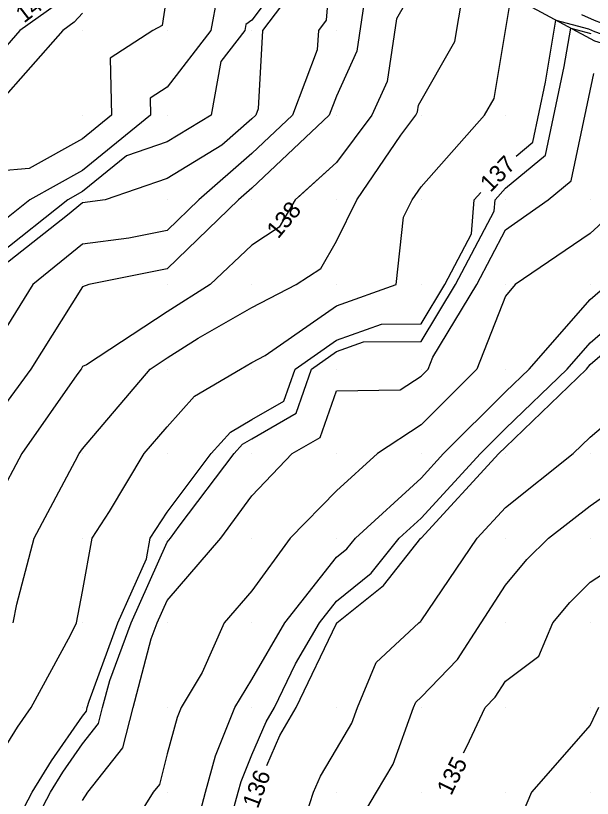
# Model space of a CAD drawing. Extents: x 2354170 to 2357230, y 866100 to 868290.
# Drawn here: x 2355492.1 to 2355560.2, y 867079.3 to 867171.8 of the extents above; entities that cross this region are included whole.
import ezdxf

# ---------------------------------------------------------------- set-up
doc = ezdxf.new("R2010")
doc.units = 0
for name, color, linetype in [('Default', 7, 'Continuous'), ('DTM Contours Major', 7, 'Continuous'), ('DTM Contours Major Text', 7, 'Continuous'), ('DTM Contours Minor', 7, 'Continuous'), ('Exist DTM QL2 LIDAR Elevation Point', 7, 'Continuous'), ('PH Exist DTM Breakline', 7, 'Continuous')]:
    doc.layers.add(name, color=color, linetype=linetype)

msp = doc.modelspace()

# ---------------------------------------------------------------- linework, layer by layer
at = {"layer": 'Default'}
for points in [[(2355529.789, 867186.246), (2355528.169, 867186.023), (2355525.605, 867182.396), (2355524.994, 867174.996), (2355521.249, 867170.013), (2355520.726, 867160.761), (2355520.443, 867160.012), (2355519.977, 867159.574), (2355516.433, 867156.468), (2355509.977, 867152.543), (2355502.638, 867150.012), (2355499.977, 867149.665), (2355498.175, 867148.21), (2355489.977, 867141.718), (2355487.944, 867140.012), (2355486.859, 867136.894), (2355483.435, 867130.012), (2355480.028, 867120.063), (2355480.004, 867120.012), (2355479.977, 867119.94), (2355476.69, 867110.731)], [(2355529.827, 867184.183), (2355528.758, 867171.232), (2355527.841, 867170.013), (2355527.713, 867167.748), (2355524.79, 867160.012), (2355519.977, 867155.481), (2355513.736, 867150.012), (2355509.977, 867146.368), (2355505.437, 867145.472), (2355499.977, 867144.76), (2355494.097, 867140.012), (2355489.977, 867133.372)], [(2355534.475, 867181.639), (2355532.4, 867167.59), (2355529.978, 867162.239), (2355529.136, 867160.012), (2355519.977, 867151.388), (2355518.407, 867150.012), (2355509.977, 867141.84), (2355500.717, 867140.012), (2355499.977, 867139.709), (2355493.871, 867130.012), (2355489.977, 867124.718)], [(2355604.119, 867167.789), (2355601.896, 867167.229), (2355599.178, 867167.244), (2355596.27, 867167.166), (2355588.713, 867167.896), (2355585.057, 867167.805), (2355573.163, 867169.814), (2355570.287, 867171.142), (2355563.759, 867172.603), (2355560.391, 867173.884), (2355557.276, 867175.295), (2355540.092, 867179.748), (2355539.359, 867175.394), (2355537.078, 867171.41), (2355535.984, 867164.006), (2355534.176, 867160.012), (2355529.978, 867154.41), (2355525.326, 867150.218)], [(2355551.207, 867155.179), (2355553.184, 867156.806), (2355554.681, 867163.909), (2355555.915, 867171.229), (2355559.791, 867170.225), (2355560.493, 867169.906), (2355561.253, 867169.617), (2355570.411, 867167.567), (2355571.366, 867167.126), (2355586.395, 867164.587), (2355588.373, 867164.636), (2355592.46, 867164.241), (2355598.356, 867164.4), (2355603.867, 867164.368), (2355615.739, 867167.364), (2355617.726, 867167.693), (2355625.777, 867171.422), (2355627.845, 867172.272), (2355632.403, 867174.984), (2355634.479, 867177.583)], [(2355491.762, 867100.012), (2355492.194, 867102.229), (2355494.26, 867110.012), (2355499.108, 867119.142), (2355499.573, 867120.012), (2355499.977, 867120.592), (2355507.968, 867130.012), (2355509.977, 867131.338), (2355513.641, 867133.676), (2355519.977, 867137.272), (2355525.236, 867140.012), (2355528.117, 867141.873), (2355529.978, 867145.102), (2355532.38, 867150.012), (2355537.604, 867157.639), (2355539.383, 867160.012), (2355539.568, 867160.422), (2355539.68, 867161.181), (2355543.983, 867168.696), (2355545.366, 867176.908)], [(2355509.977, 867174.526), (2355509.37, 867170.62), (2355508.264, 867170.013), (2355503.242, 867166.747), (2355503.409, 867160.012), (2355499.977, 867157.23), (2355493.668, 867153.703), (2355489.977, 867153.408)], [(2355515.903, 867174.087), (2355515.128, 867170.013), (2355509.977, 867163.32), (2355507.973, 867162.017), (2355508.023, 867160.012), (2355499.977, 867153.489), (2355493.758, 867150.012), (2355489.977, 867147.018)], [(2355489.977, 867083.971), (2355492.283, 867087.706), (2355493.887, 867090.012), (2355498.539, 867098.574), (2355499.253, 867100.012), (2355499.977, 867103.726), (2355501.102, 867110.012), (2355503.143, 867113.178), (2355507.248, 867120.012), (2355509.977, 867123.195), (2355513.195, 867126.795), (2355518.633, 867130.012), (2355519.977, 867130.775), (2355521.571, 867131.606), (2355529.978, 867137.498), (2355537.053, 867140.012), (2355537.918, 867147.953), (2355538.926, 867150.012), (2355539.978, 867151.548), (2355547.47, 867160.012), (2355548.607, 867161.998), (2355550.64, 867174.068)], [(2355499.977, 867172.057), (2355498.999, 867170.991), (2355497.628, 867170.013), (2355489.977, 867161.335)], [(2355558.953, 867171.915), (2355560.459, 867171.232), (2355562.088, 867170.613), (2355570.37, 867168.758), (2355571.965, 867168.022), (2355585.949, 867165.66), (2355588.486, 867165.723), (2355593.73, 867165.216), (2355598.63, 867165.348), (2355603.21, 867165.322), (2355613.077, 867167.812), (2355617.782, 867168.59), (2355625.128, 867171.992)], [(2355499.977, 867079.012), (2355500.598, 867080.011), (2355504.739, 867085.25), (2355505.953, 867090.012), (2355508.093, 867098.127), (2355508.791, 867100.012), (2355509.977, 867102.664), (2355516.335, 867110.012), (2355519.977, 867115.015), (2355524.758, 867120.012), (2355528.071, 867121.919), (2355529.978, 867127.419), (2355537.512, 867127.547), (2355539.978, 867129.177), (2355540.814, 867130.012), (2355541.362, 867131.397), (2355546.566, 867140.012), (2355549.978, 867146.449), (2355555.024, 867150.012), (2355557.741, 867152.249), (2355560.411, 867164.915)], [(2355521.736, 867083.175), (2355523.281, 867086.708), (2355525.207, 867090.012), (2355529.978, 867099.949), (2355529.996, 867099.993), (2355530.016, 867100.012), (2355535.544, 867104.446), (2355539.974, 867110.012), (2355539.978, 867110.015), (2355549.193, 867120.012), (2355549.978, 867120.796), (2355559.517, 867130.012), (2355559.978, 867130.537), (2355563.942, 867133.976), (2355569.978, 867139.118), (2355571.034, 867140.012), (2355579.978, 867148.94), (2355580.459, 867149.532), (2355581.052, 867150.012), (2355580.847, 867151.533), (2355579.815, 867158.142), (2355581.208, 867158.294)], [(2355544.989, 867084.646), (2355545.378, 867085.412), (2355547.567, 867090.012), (2355548.756, 867091.234), (2355549.978, 867093.133), (2355553.909, 867096.08), (2355555.568, 867100.012), (2355557.555, 867102.435), (2355559.978, 867104.81), (2355563.106, 867106.884), (2355565.519, 867110.012), (2355569.978, 867113.183), (2355577.366, 867120.012), (2355579.978, 867122.845), (2355587.537, 867130.012), (2355588.89, 867131.1), (2355589.978, 867132.228), (2355595.417, 867140.881), (2355594.877, 867144.767), (2355597.601, 867151.586), (2355596.328, 867154.122), (2355600.304, 867155.783), (2355605.205, 867156.351)], [(2355491.563, 867074.694), (2355492.632, 867077.357), (2355494.015, 867080.011), (2355496.291, 867083.698), (2355499.977, 867088.999), (2355500.424, 867089.565), (2355500.538, 867090.012), (2355500.739, 867090.774), (2355504.16, 867100.012), (2355507.546, 867107.581), (2355507.981, 867110.012), (2355509.977, 867113.108), (2355515.192, 867120.012), (2355517.451, 867122.539), (2355519.977, 867124.034), (2355523.772, 867126.218), (2355525.087, 867130.012), (2355529.978, 867133.44), (2355535.295, 867135.329), (2355539.978, 867135.359), (2355542.788, 867140.012), (2355545.959, 867145.993), (2355546.245, 867150.012), (2355547.032, 867150.888)], [(2355564.302, 867150.012), (2355559.978, 867146.033), (2355551.093, 867140.012), (2355549.978, 867138.605), (2355546.574, 867130.012), (2355539.978, 867123.425), (2355534.817, 867120.012), (2355529.978, 867115.622), (2355524.526, 867110.012), (2355519.977, 867103.801), (2355516.704, 867100.012), (2355514.128, 867094.162), (2355511.611, 867090.012), (2355511.143, 867088.846), (2355509.977, 867084.559), (2355509.053, 867080.936), (2355508.322, 867080.011), (2355505.611, 867075.645)], [(2355521.592, 867145.71), (2355519.977, 867144.667), (2355515.055, 867140.012), (2355509.977, 867136.772), (2355500.455, 867130.49), (2355499.977, 867130.294), (2355499.8, 867130.012), (2355499.306, 867129.341), (2355492.797, 867120.012), (2355489.977, 867114.741), (2355488.433, 867110.012), (2355487.655, 867107.69), (2355486.162, 867100.012), (2355483.766, 867093.801), (2355482.437, 867090.012), (2355479.977, 867084.069), (2355478.747, 867081.242), (2355478.385, 867080.011), (2355477.615, 867072.373), (2355476.946, 867070.011), (2355473.032, 867063.067), (2355473.023, 867063.052)], [(2355513.544, 867076.444), (2355514.515, 867080.011), (2355515.683, 867084.306), (2355517.974, 867090.012), (2355519.977, 867093.316), (2355523.882, 867100.012), (2355529.978, 867107.763), (2355531.225, 867108.764), (2355532.219, 867110.012), (2355539.978, 867117.122), (2355542.641, 867120.012), (2355549.978, 867127.336), (2355552.748, 867130.012), (2355559.978, 867138.242), (2355562.018, 867140.012)], [(2355525.976, 867076.01), (2355527.283, 867080.011), (2355528.103, 867081.886), (2355529.978, 867085.101), (2355531.805, 867088.184), (2355532.461, 867090.012), (2355534.67, 867095.319), (2355539.717, 867100.012), (2355539.862, 867100.128), (2355539.978, 867100.273), (2355546.611, 867110.012), (2355549.978, 867113.668), (2355557.942, 867120.012), (2355559.978, 867121.956), (2355569.413, 867130.012)], [(2355529.978, 867072.031), (2355534.72, 867080.011), (2355536.677, 867083.313), (2355539.081, 867090.012), (2355539.345, 867090.644), (2355539.978, 867091.233), (2355544.307, 867095.682), (2355547.091, 867100.012), (2355549.978, 867104.461), (2355552.479, 867107.511), (2355555.03, 867110.012), (2355559.978, 867113.848), (2355568.802, 867120.012)], [(2355560.946, 867090.012), (2355559.978, 867087.936), (2355553.039, 867080.011), (2355549.978, 867072.772)]]:
    msp.add_lwpolyline(points, dxfattribs=at)
at = {"layer": 'DTM Contours Major'}
for points in [[(2355499.105, 867175.504), (2355496.894, 867173.096), (2355492.574, 867170.013), (2355489.977, 867167.067), (2355487.469, 867162.52), (2355479.977, 867160.266), (2355479.82, 867160.17), (2355479.706, 867160.012), (2355479.334, 867159.369), (2355475.084, 867150.012), (2355472.763, 867147.226), (2355471.599, 867140.012), (2355471.338, 867138.651), (2355469.977, 867130.283), (2355469.925, 867130.064), (2355469.935, 867130.012), (2355468.975, 867121.014), (2355468.339, 867120.012), (2355459.977, 867111.849), (2355457.852, 867110.012), (2355455.973, 867106.008), (2355453.108, 867100.012), (2355451.755, 867093.955)], [(2355544.989, 867084.646), (2355545.378, 867085.412), (2355547.567, 867090.012), (2355548.756, 867091.234), (2355549.978, 867093.133), (2355553.909, 867096.08), (2355555.568, 867100.012), (2355557.555, 867102.435), (2355559.978, 867104.81), (2355563.106, 867106.884), (2355565.519, 867110.012), (2355569.978, 867113.183), (2355577.366, 867120.012), (2355579.978, 867122.845), (2355587.537, 867130.012), (2355588.89, 867131.1), (2355589.978, 867132.228), (2355595.417, 867140.881), (2355594.877, 867144.767), (2355597.601, 867151.586), (2355596.328, 867154.122), (2355600.304, 867155.783), (2355605.205, 867156.351)]]:
    msp.add_lwpolyline(points, dxfattribs=at)
at = {"layer": 'DTM Contours Minor'}
for points in [[(2355523.74, 867176.25), (2355519.977, 867171.244), (2355519.269, 867170.721), (2355519.134, 867170.013), (2355516.316, 867166.351), (2355515.157, 867160.012), (2355509.977, 867156.863), (2355505.17, 867155.206), (2355499.977, 867150.995), (2355498.22, 867150.012), (2355489.977, 867143.485)], [(2355539.359, 867175.394), (2355537.078, 867171.41), (2355535.984, 867164.006), (2355534.176, 867160.012), (2355529.978, 867154.41), (2355525.097, 867150.012), (2355523.225, 867146.765), (2355519.977, 867144.667), (2355515.055, 867140.012), (2355509.977, 867136.772), (2355500.455, 867130.49), (2355499.977, 867130.294), (2355499.8, 867130.012), (2355499.306, 867129.341), (2355492.797, 867120.012), (2355489.977, 867114.741), (2355488.433, 867110.012), (2355487.655, 867107.69), (2355486.162, 867100.012), (2355483.766, 867093.801), (2355482.795, 867091.033)], [(2355494.052, 867075.936), (2355496.176, 867080.011), (2355497.627, 867082.362), (2355499.977, 867085.742), (2355501.862, 867088.126), (2355502.343, 867090.012), (2355503.19, 867093.225), (2355505.704, 867100.012), (2355509.977, 867109.565), (2355510.364, 867110.012), (2355511.399, 867111.434), (2355517.878, 867120.012), (2355518.869, 867121.12), (2355519.977, 867121.776), (2355525.205, 867124.785), (2355527.017, 867130.012), (2355529.978, 867132.087), (2355533.197, 867133.231), (2355539.978, 867133.274), (2355544.047, 867140.012), (2355548.638, 867148.673), (2355548.734, 867150.012), (2355549.978, 867151.397), (2355554.703, 867155.287), (2355556.91, 867165.755), (2355557.673, 867170.282), (2355560.028, 867169.672)], [(2355516.571, 867073.418), (2355518.365, 867080.011), (2355518.71, 867081.279), (2355519.977, 867084.436), (2355521.674, 867088.315), (2355522.663, 867090.012), (2355525.142, 867095.176), (2355527.962, 867100.012), (2355529.978, 867102.575), (2355534.104, 867105.885), (2355537.389, 867110.012), (2355539.978, 867112.384), (2355547.009, 867120.012), (2355549.978, 867122.976), (2355557.261, 867130.012), (2355559.978, 867133.105), (2355567.938, 867140.012)]]:
    msp.add_lwpolyline(points, dxfattribs=at)
at = {"layer": 'Exist DTM QL2 LIDAR Elevation Point'}
for p, q in [((2355499.977, 867170.013), (2355499.977, 867170.013)), ((2355509.977, 867170.013), (2355509.977, 867170.013)), ((2355519.977, 867170.013), (2355519.977, 867170.013)), ((2355529.978, 867170.013), (2355529.978, 867170.013)), ((2355499.977, 867160.012), (2355499.977, 867160.012)), ((2355509.977, 867160.012), (2355509.977, 867160.012)), ((2355519.977, 867160.012), (2355519.977, 867160.012)), ((2355529.978, 867160.012), (2355529.978, 867160.012)), ((2355539.978, 867160.012), (2355539.978, 867160.012)), ((2355549.978, 867160.012), (2355549.978, 867160.012)), ((2355499.977, 867150.012), (2355499.977, 867150.012)), ((2355509.977, 867150.012), (2355509.977, 867150.012)), ((2355519.977, 867150.012), (2355519.977, 867150.012)), ((2355529.978, 867150.012), (2355529.978, 867150.012)), ((2355539.978, 867150.012), (2355539.978, 867150.012)), ((2355549.978, 867150.012), (2355549.978, 867150.012)), ((2355559.978, 867150.012), (2355559.978, 867150.012)), ((2355499.977, 867140.012), (2355499.977, 867140.012)), ((2355509.977, 867140.012), (2355509.977, 867140.012)), ((2355519.977, 867140.012), (2355519.977, 867140.012)), ((2355529.978, 867140.012), (2355529.978, 867140.012)), ((2355539.978, 867140.012), (2355539.978, 867140.012)), ((2355549.978, 867140.012), (2355549.978, 867140.012)), ((2355559.978, 867140.012), (2355559.978, 867140.012)), ((2355499.977, 867130.012), (2355499.977, 867130.012)), ((2355509.977, 867130.012), (2355509.977, 867130.012)), ((2355519.977, 867130.012), (2355519.977, 867130.012)), ((2355529.978, 867130.012), (2355529.978, 867130.012)), ((2355539.978, 867130.012), (2355539.978, 867130.012)), ((2355549.978, 867130.012), (2355549.978, 867130.012)), ((2355559.978, 867130.012), (2355559.978, 867130.012)), ((2355499.977, 867120.012), (2355499.977, 867120.012)), ((2355509.977, 867120.012), (2355509.977, 867120.012)), ((2355519.977, 867120.012), (2355519.977, 867120.012)), ((2355529.978, 867120.012), (2355529.978, 867120.012)), ((2355539.978, 867120.012), (2355539.978, 867120.012)), ((2355549.978, 867120.012), (2355549.978, 867120.012)), ((2355559.978, 867120.012), (2355559.978, 867120.012)), ((2355499.977, 867110.012), (2355499.977, 867110.012)), ((2355509.977, 867110.012), (2355509.977, 867110.012)), ((2355519.977, 867110.012), (2355519.977, 867110.012)), ((2355529.978, 867110.012), (2355529.978, 867110.012)), ((2355539.978, 867110.012), (2355539.978, 867110.012)), ((2355549.978, 867110.012), (2355549.978, 867110.012)), ((2355559.978, 867110.012), (2355559.978, 867110.012)), ((2355499.977, 867100.012), (2355499.977, 867100.012)), ((2355509.977, 867100.012), (2355509.977, 867100.012)), ((2355519.977, 867100.012), (2355519.977, 867100.012)), ((2355529.978, 867100.012), (2355529.978, 867100.012)), ((2355539.978, 867100.012), (2355539.978, 867100.012)), ((2355549.978, 867100.012), (2355549.978, 867100.012)), ((2355559.978, 867100.012), (2355559.978, 867100.012)), ((2355499.977, 867090.012), (2355499.977, 867090.012)), ((2355509.977, 867090.012), (2355509.977, 867090.012)), ((2355519.977, 867090.012), (2355519.977, 867090.012)), ((2355529.978, 867090.012), (2355529.978, 867090.012)), ((2355539.978, 867090.012), (2355539.978, 867090.012)), ((2355549.978, 867090.012), (2355549.978, 867090.012)), ((2355559.978, 867090.012), (2355559.978, 867090.012)), ((2355499.977, 867080.011), (2355499.977, 867080.011)), ((2355509.977, 867080.011), (2355509.977, 867080.011)), ((2355519.977, 867080.011), (2355519.977, 867080.011)), ((2355529.978, 867080.011), (2355529.978, 867080.011)), ((2355539.978, 867080.011), (2355539.978, 867080.011)), ((2355549.978, 867080.011), (2355549.978, 867080.011)), ((2355559.978, 867080.011), (2355559.978, 867080.011))]:
    msp.add_line(p, q, dxfattribs=at)
at = {"layer": 'PH Exist DTM Breakline'}
msp.add_lwpolyline([(2355683.391, 867262.488), (2355679.027, 867251.87), (2355676.933, 867247.276), (2355654.796, 867203.098), (2355649.132, 867192.883), (2355642.436, 867181.722), (2355635.508, 867171.09), (2355628.146, 867163.924), (2355622.18, 867160.883), (2355617.021, 867159.445), (2355607.935, 867158.463), (2355596.945, 867159.519), (2355587.972, 867160.796), (2355570.473, 867165.79), (2355560.523, 867168.748), (2355530.961, 867184.663)], dxfattribs=at)

# ---------------------------------------------------------------- texts
at = {"layer": 'Default'}
for s, rotation, p in [('140', 37.57283, (2355493.051, 867170.828)), ('137', 45.78044, (2355548.189, 867150.814)), ('138', 50.37068, (2355523.091, 867145.314)), ('135', 63.62326, (2355543.531, 867079.516)), ('136', 69.36777, (2355520.679, 867077.974))]:
    msp.add_text(s, height=2, rotation=rotation, dxfattribs=at).set_placement(p)
at = {"layer": 'DTM Contours Major Text'}
msp.add_text('135', height=2, rotation=63.62326, dxfattribs=at).set_placement((2355543.531, 867079.516))

doc.saveas('drawing.dxf')
